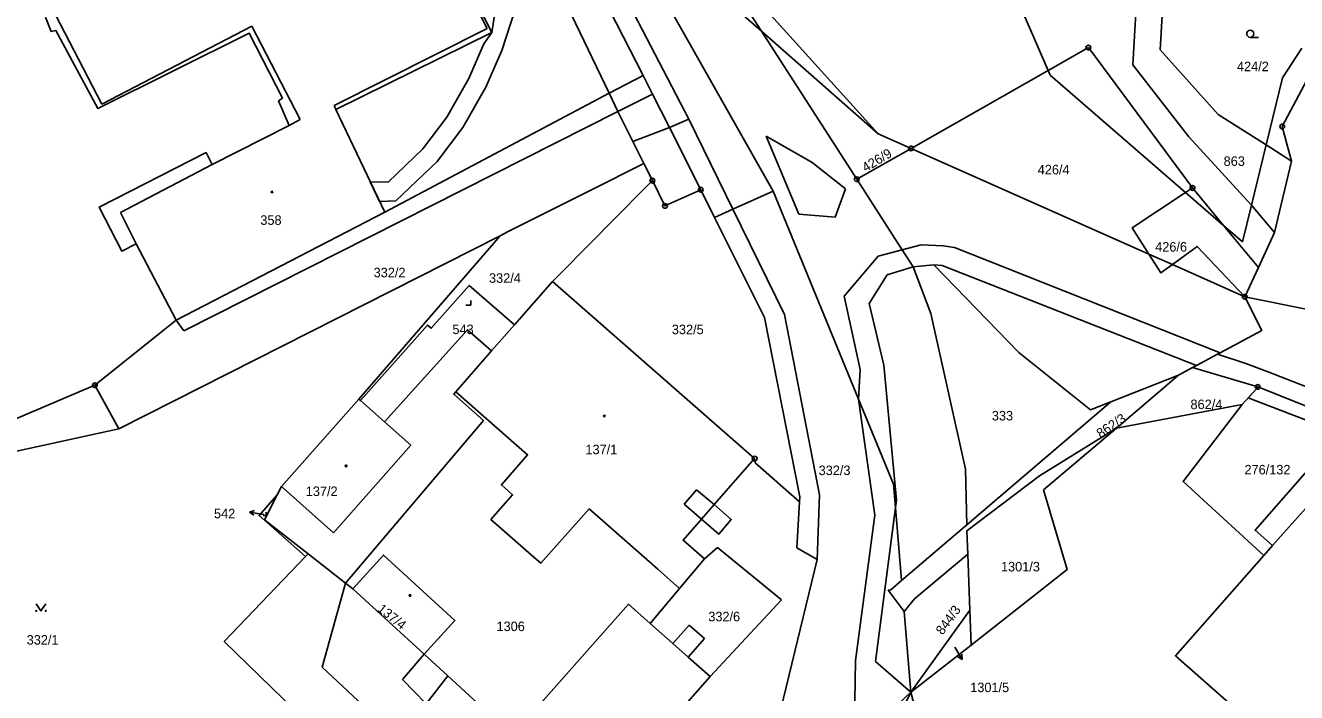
# Model space of a CAD drawing. Extents: x -745926 to -742978, y -968282 to -965689.
# Drawn here: x -745176.7 to -745043.2, y -966851.1 to -966781 of the extents above; entities that cross this region are included whole.
import ezdxf

# ---------------------------------------------------------------- set-up
doc = ezdxf.new("R2010")
doc.units = 0
for name, color, linetype in [('Hranice parcel', 7, 'Continuous'), ('Parcelní čísla', 7, 'Continuous'), ('Pop  PČ popisy', 7, 'Continuous'), ('Vnitřní kresba', 7, 'Continuous'), ('Věcná břemena k části', 7, 'Continuous'), ('Značky bodu BP', 7, 'Continuous'), ('Značky budov', 7, 'Continuous'), ('Značky kultur', 7, 'Continuous')]:
    doc.layers.add(name, color=color, linetype=linetype)

msp = doc.modelspace()

# ---------------------------------------------------------------- linework, layer by layer
at = {"layer": 'Hranice parcel'}
for p, q in [((-745098.15, -966798.38), (-745140.83, -966722.83)), ((-745115.39, -966788.09), (-745140.59, -966735.47)), ((-745054.09, -966798.05), (-745065.03, -966783.3)), ((-745115.39, -966788.09), (-745138.96, -966800.6)), ((-745089.36, -966797.13), (-745083.66, -966793.89)), ((-745110.83, -966797.28), (-745111.72, -966795.49)), ((-745045.46, -966802.72), (-745043.69, -966795.22)), ((-745110.83, -966797.28), (-745109.51, -966799.93)), ((-745109.51, -966799.93), (-745105.75, -966798.23)), ((-745105.75, -966798.23), (-745104.3, -966801.14)), ((-745160.85, -966811.93), (-745138.96, -966800.6)), ((-745045.46, -966802.72), (-745047.16, -966806.4)), ((-745126.83, -966803.06), (-745166.9, -966823.35)), ((-745141.67, -966820.23), (-745126.83, -966803.06)), ((-745083.44, -966806.32), (-745084.58, -966804.55)), ((-745081.28, -966806.11), (-745083.44, -966806.32)), ((-745047.16, -966806.4), (-745048.59, -966809.48)), ((-745121.34, -966807.87), (-745125.32, -966812.42)), ((-745100.09, -966826.47), (-745121.34, -966807.87)), ((-745041.62, -966810.89), (-745048.59, -966809.48)), ((-745160.85, -966811.93), (-745169.4, -966818.77)), ((-745125.32, -966812.42), (-745127.73, -966815.16)), ((-745127.73, -966815.16), (-745131.48, -966819.45)), ((-745051.19, -966815.36), (-745051.47, -966815.51)), ((-745054.09, -966816.91), (-745055.57, -966817.7)), ((-745054.09, -966816.91), (-745047.24, -966818.95)), ((-745166.9, -966823.35), (-745169.4, -966818.77)), ((-745055.57, -966817.7), (-745062.67, -966820.5)), ((-745062.09, -966823.27), (-745055.57, -966817.7)), ((-745047.37, -966819.16), (-745048.88, -966820.78)), ((-745047.24, -966818.95), (-745047.37, -966819.16)), ((-745047.24, -966818.95), (-745037.49, -966822.82)), ((-745141.49, -966820.39), (-745141.67, -966820.23)), ((-745077.81, -966833.45), (-745062.67, -966820.5)), ((-745062.67, -966820.5), (-745064.82, -966821.35)), ((-745048.88, -966820.78), (-745062.09, -966823.27)), ((-745070.18, -966828.28), (-745062.09, -966823.27)), ((-745062.09, -966823.27), (-745069.74, -966829.77)), ((-745100.02, -966826.93), (-745100.09, -966826.47)), ((-745095.38, -966831.02), (-745100.02, -966826.93)), ((-745077.95, -966827.58), (-745077.81, -966833.45)), ((-745084.65, -966839.28), (-745085.29, -966831.6)), ((-745084.65, -966839.28), (-745077.81, -966833.45)), ((-745105.36, -966837), (-745104.01, -966835.81)), ((-745104.01, -966835.81), (-745097.28, -966841.33)), ((-745147.01, -966836.48), (-745143.07, -966839.57)), ((-745107.97, -966840.12), (-745105.36, -966837)), ((-745077.49, -966842.39), (-745077.7, -966836.51)), ((-745142.32, -966840.15), (-745143.07, -966839.57)), ((-745134.81, -966847.02), (-745142.32, -966840.15)), ((-745111.05, -966843.81), (-745107.97, -966840.12)), ((-745097.28, -966841.33), (-745104.77, -966849.38)), ((-745083.68, -966851.03), (-745084.38, -966842.55)), ((-745083.68, -966851.03), (-745077.49, -966842.39)), ((-745077.49, -966842.39), (-745077.36, -966846.07)), ((-745077.36, -966846.07), (-745083.68, -966851.03)), ((-745132.34, -966849.29), (-745134.81, -966847.02)), ((-745129.23, -966852.15), (-745132.34, -966849.29)), ((-745112.97, -966858.64), (-745104.77, -966849.38)), ((-745089.67, -966856.63), (-745083.68, -966851.03)), ((-745083.68, -966851.03), (-745081.57, -966859.18))]:
    msp.add_line(p, q, dxfattribs=at)
for points in [[(-745089.36, -966797.13), (-745099.37, -966781.59), (-745105.66, -966771.81)], [(-745083.66, -966793.89), (-745087.11, -966792.36), (-745105.66, -966771.81)], [(-745138.96, -966800.6), (-745144.1, -966789.8), (-745127.7, -966781.7), (-745132, -966773.2)], [(-745043.69, -966795.22), (-745044.66, -966791.59), (-745034.52, -966772.46)], [(-745059.86, -966776.62), (-745060.37, -966785.1), (-745054.46, -966792.69), (-745047.89, -966799.85), (-745045.46, -966802.72)], [(-745174.6, -966780.1), (-745174, -966781.6), (-745173.5, -966781.5), (-745169.1, -966789.7), (-745153.2, -966781.8), (-745149.7, -966788.6), (-745150.1, -966788.9), (-745149, -966791.5), (-745157.09, -966795.58), (-745157.73, -966794.33), (-745168.94, -966800.05), (-745166.58, -966804.67), (-745165.07, -966803.9), (-745160.85, -966811.93)], [(-745057.26, -966779.94), (-745057.47, -966783.53), (-745051.39, -966790.32), (-745046.34, -966793.53), (-745043.69, -966795.22)], [(-745065.03, -966783.3), (-745069.24, -966785.7), (-745083.66, -966793.89)], [(-745111.72, -966795.49), (-745112.9, -966793.16), (-745114.46, -966790.02), (-745115.39, -966788.09)], [(-745126.83, -966803.06), (-745125.9, -966802.59), (-745117.29, -966798.28), (-745111.72, -966795.49)], [(-745121.34, -966807.87), (-745116.68, -966803.17), (-745115.47, -966801.95), (-745110.83, -966797.28)], [(-745084.58, -966804.55), (-745084.72, -966804.34), (-745089.36, -966797.13)], [(-745098.15, -966798.38), (-745102.38, -966800.28), (-745104.3, -966801.14)], [(-745085.29, -966831.6), (-745085.49, -966829.17), (-745089.17, -966820.23), (-745098.15, -966798.38)], [(-745048.59, -966809.48), (-745053.61, -966804.2), (-745056.2, -966806.09), (-745057.4, -966806.97), (-745058.66, -966805), (-745060.43, -966802.25), (-745054.81, -966798.53), (-745054.09, -966798.05)], [(-745047.16, -966806.4), (-745050.83, -966801.98), (-745054.09, -966798.05)], [(-745104.3, -966801.14), (-745099.04, -966811.65), (-745095.35, -966830.48), (-745095.38, -966831.02)], [(-745083.44, -966806.32), (-745081.58, -966811.22), (-745077.95, -966827.58)], [(-745064.82, -966821.35), (-745072.35, -966815.34), (-745081.28, -966806.11)], [(-745125.32, -966812.42), (-745130.07, -966808.28), (-745134.07, -966812.79), (-745134.45, -966812.45), (-745141.49, -966820.39)], [(-745048.59, -966809.48), (-745046.79, -966813.02), (-745051.19, -966815.36)], [(-745127.73, -966815.16), (-745130.27, -966812.94), (-745138.98, -966822.61), (-745141.49, -966820.39)], [(-745051.47, -966815.51), (-745053.67, -966816.69), (-745054.09, -966816.91)], [(-744976.86, -966849.87), (-745011.23, -966832.38), (-745026.4, -966825.06), (-745046.24, -966817.33), (-745048.48, -966816.48), (-745051.47, -966815.51)], [(-745169.4, -966818.77), (-745185.74, -966825.68), (-745191.7, -966828.8), (-745200.3, -966832.96)], [(-745143.07, -966839.57), (-745128.58, -966822.46), (-745131.71, -966819.72), (-745131.48, -966819.45)], [(-745131.48, -966819.45), (-745123.94, -966826.08), (-745126.69, -966829.24), (-745125.52, -966830.28), (-745127.81, -966832.86)], [(-745141.67, -966820.23), (-745149.81, -966829.41), (-745150.24, -966830.27)], [(-745046.6, -966836.67), (-745055.07, -966828.89), (-745048.88, -966820.78)], [(-745038.07, -966823.26), (-745047.51, -966834), (-745045.67, -966835.62), (-745046.6, -966836.67)], [(-745105.36, -966837), (-745107.61, -966835.06), (-745105.68, -966832.84), (-745103.87, -966834.41), (-745102.55, -966832.88), (-745104.36, -966831.31), (-745100.09, -966826.47)], [(-745077.7, -966836.51), (-745077.79, -966834.06), (-745070.18, -966828.28)], [(-745150.24, -966830.27), (-745152.16, -966832.44), (-745147.27, -966836.77), (-745147.01, -966836.48)], [(-745150.24, -966830.27), (-745151.57, -966832.9), (-745147.01, -966836.48)], [(-745069.74, -966829.77), (-745067.25, -966838.13), (-745077.36, -966846.07)], [(-745127.81, -966832.86), (-745123.57, -966836.57), (-745122.56, -966837.45), (-745117.49, -966831.74)], [(-745117.49, -966831.74), (-745110.27, -966838.1), (-745107.97, -966840.12)], [(-745134.81, -966847.02), (-745131.58, -966843.49), (-745139.09, -966836.62), (-745142.32, -966840.15)], [(-745077.7, -966836.51), (-745083.28, -966841.22), (-745084.38, -966842.55)], [(-745046.6, -966836.67), (-745055.88, -966847.18), (-745042.58, -966858.93), (-745037.48, -966853.16)], [(-745084.38, -966842.55), (-745086.05, -966840.31), (-745085.78, -966840.28), (-745084.65, -966839.28)], [(-745111.05, -966843.81), (-745113.35, -966841.78), (-745125.53, -966855.54)], [(-745104.77, -966849.38), (-745107.09, -966847.32), (-745108.69, -966845.9), (-745111.05, -966843.81)]]:
    msp.add_lwpolyline(points, dxfattribs=at)
at = {"layer": 'Pop  PČ popisy'}
for p, q in [((-745153.16, -966832.11), (-745152.63, -966831.94)), ((-745151.68, -966832.34), (-745153.16, -966832.11)), ((-745153.16, -966832.11), (-745152.71, -966832.43)), ((-745151.65, -966832.35), (-745151.68, -966832.34)), ((-745079.05, -966846.29), (-745078.3, -966847.59)), ((-745078.3, -966847.59), (-745078.77, -966847.28)), ((-745078.3, -966847.59), (-745078.33, -966847.03))]:
    msp.add_line(p, q, dxfattribs=at)
at = {"layer": 'Vnitřní kresba'}
for p, q in [((-745142.04, -966723.37), (-745107.02, -966790.83)), ((-745111.82, -966786.22), (-745143.49, -966724.15)), ((-745080.27, -966760.47), (-745069.24, -966785.7)), ((-745133.7, -966770.4), (-745128.2, -966781.3)), ((-745111.1, -966771.27), (-745099.37, -966781.59)), ((-745168.68, -966789.23), (-745174.56, -966777.86)), ((-745152.9, -966781.06), (-745168.68, -966789.23)), ((-745147.83, -966790.84), (-745152.9, -966781.06)), ((-745128.2, -966781.3), (-745144.25, -966789.4)), ((-745099.37, -966781.59), (-745087.11, -966792.36)), ((-745044.62, -966786.49), (-745042.62, -966783.36)), ((-745111.82, -966786.22), (-745115.39, -966788.09)), ((-745110.82, -966788.18), (-745111.82, -966786.22)), ((-745069.24, -966785.7), (-745069.03, -966786.19)), ((-745069.03, -966786.19), (-745054.81, -966798.53)), ((-745046.34, -966793.53), (-745044.62, -966786.49)), ((-745144.25, -966789.4), (-745144.1, -966789.8)), ((-745114.46, -966790.02), (-745110.82, -966788.18)), ((-745109.03, -966791.69), (-745110.82, -966788.18)), ((-745114.46, -966790.02), (-745160.05, -966813.04)), ((-745149, -966791.5), (-745147.83, -966790.84)), ((-745109.03, -966791.69), (-745112.9, -966793.16)), ((-745107.02, -966790.83), (-745109.03, -966791.69)), ((-745109.03, -966791.69), (-745105.75, -966798.23)), ((-745102.38, -966800.28), (-745107.02, -966790.83)), ((-745095.46, -966800.81), (-745098.88, -966792.61)), ((-745098.88, -966792.61), (-745094.03, -966795.39)), ((-745058.66, -966805), (-745083.66, -966793.89)), ((-745047.89, -966799.85), (-745046.34, -966793.53)), ((-745166.71, -966800.61), (-745157.09, -966795.58)), ((-745094.03, -966795.39), (-745090.55, -966798.15)), ((-745090.55, -966798.15), (-745091.62, -966801.1)), ((-745054.81, -966798.53), (-745050.83, -966801.98)), ((-745048.83, -966803.71), (-745047.89, -966799.85)), ((-745165.07, -966803.9), (-745166.71, -966800.61)), ((-745102.38, -966800.28), (-745096.95, -966811.35)), ((-745091.62, -966801.1), (-745095.46, -966800.81)), ((-745050.83, -966801.98), (-745048.83, -966803.71)), ((-745087.11, -966805.23), (-745090.69, -966809.43)), ((-745084.58, -966804.55), (-745087.11, -966805.23)), ((-745056.2, -966806.09), (-745058.66, -966805)), ((-745086.18, -966807.17), (-745083.44, -966806.32)), ((-745048.59, -966809.48), (-745056.2, -966806.09)), ((-745088.06, -966810.18), (-745086.18, -966807.17)), ((-745090.69, -966809.43), (-745089.02, -966817.13)), ((-745086.53, -966816.68), (-745088.06, -966810.18)), ((-745160.05, -966813.04), (-745160.85, -966811.93)), ((-745096.95, -966811.35), (-745093.27, -966830.27)), ((-745089.02, -966817.13), (-745089.17, -966820.23)), ((-745085.19, -966830.85), (-745086.53, -966816.68)), ((-745089.17, -966820.23), (-745087.45, -966832.42)), ((-745138.98, -966822.61), (-745136.2, -966825.07)), ((-745166.9, -966823.35), (-745191.7, -966828.8)), ((-745136.2, -966825.07), (-745144.35, -966834.26)), ((-745045.67, -966835.62), (-745036.12, -966824.82)), ((-745144.35, -966834.26), (-745149.81, -966829.41)), ((-745107.5, -966831.28), (-745106.19, -966829.75)), ((-745106.19, -966829.75), (-745104.36, -966831.31)), ((-745093.27, -966830.27), (-745093.51, -966837.07)), ((-745085.29, -966831.6), (-745085.19, -966830.85)), ((-745105.68, -966832.84), (-745107.5, -966831.28)), ((-745105.68, -966832.84), (-745104.36, -966831.31)), ((-745095.66, -966835.84), (-745095.38, -966831.02)), ((-745087.4, -966847.78), (-745085.29, -966831.6)), ((-745087.45, -966832.42), (-745089.48, -966847.67)), ((-745093.51, -966837.07), (-745095.66, -966835.84)), ((-745093.51, -966837.07), (-745098.66, -966858.28)), ((-745108.69, -966845.9), (-745106.97, -966843.97)), ((-745106.97, -966843.97), (-745105.37, -966845.39)), ((-745105.37, -966845.39), (-745107.09, -966847.32)), ((-745137.1, -966849.68), (-745134.81, -966847.02)), ((-745089.48, -966847.67), (-745089.67, -966856.63)), ((-745083.68, -966851.03), (-745087.4, -966847.78)), ((-745132.34, -966849.29), (-745134.6, -966852.23)), ((-745134.6, -966852.23), (-745137.1, -966849.68)), ((-745087.3, -966858.42), (-745083.68, -966851.03))]:
    msp.add_line(p, q, dxfattribs=at)
for points in [[(-745084.58, -966804.55), (-745082.61, -966804.01), (-745080.29, -966804.13), (-745079.1, -966804.3), (-745075.54, -966805.71), (-745051.19, -966815.36)], [(-745081.28, -966806.11), (-745080.4, -966806.2), (-745053.67, -966816.69)]]:
    msp.add_lwpolyline(points, dxfattribs=at)
at = {"layer": 'Věcná břemena k části'}
msp.add_lwpolyline([(-745127.33, -966779.24), (-745127.7, -966781.7), (-745128.54, -966782.9), (-745130.13, -966786.56), (-745132.42, -966790.61), (-745134.94, -966793.94), (-745138.6, -966797.43), (-745140.48, -966797.4), (-745139.5, -966799.47), (-745137.78, -966799.39), (-745133.44, -966795.28), (-745130.74, -966791.71), (-745128.33, -966787.46), (-745126.66, -966783.62), (-745125.21, -966779.21)], dxfattribs=at)
for points in [[(-745048.24, -966820.09), (-745038.56, -966823.82), (-745038.07, -966823.26), (-745037.49, -966822.82), (-745047.24, -966818.95), (-745047.37, -966819.16)], [(-745143.07, -966839.57), (-745147.01, -966836.48), (-745147.27, -966836.77), (-745155.81, -966845.69), (-745134.77, -966866.14), (-745134.21, -966858.95), (-745145.54, -966848.39)]]:
    msp.add_lwpolyline(points, close=True, dxfattribs=at)
at = {"layer": 'Značky bodu BP'}
for centre, radius in [((-745065.03, -966783.3), 0.25), ((-745065.03, -966783.3), 0.0152), ((-745044.66, -966791.59), 0.25), ((-745044.66, -966791.59), 0.0152), ((-745083.66, -966793.89), 0.25), ((-745083.66, -966793.89), 0.0152), ((-745110.83, -966797.28), 0.25), ((-745110.83, -966797.28), 0.0152), ((-745089.36, -966797.13), 0.25), ((-745089.36, -966797.13), 0.0152), ((-745105.75, -966798.23), 0.25), ((-745105.75, -966798.23), 0.0152), ((-745054.09, -966798.05), 0.25), ((-745054.09, -966798.05), 0.0152), ((-745109.51, -966799.93), 0.25), ((-745109.51, -966799.93), 0.0152), ((-745048.59, -966809.48), 0.25), ((-745048.59, -966809.48), 0.0152), ((-745169.4, -966818.77), 0.25), ((-745169.4, -966818.77), 0.0152), ((-745047.24, -966818.95), 0.25), ((-745047.24, -966818.95), 0.0152), ((-745100.09, -966826.47), 0.25), ((-745100.09, -966826.47), 0.0152)]:
    msp.add_circle(centre, radius, dxfattribs=at)
at = {"layer": 'Značky budov'}
for centre in [(-745150.8, -966798.47), (-745115.89, -966822.01), (-745143.01, -966827.24), (-745136.3, -966840.85)]:
    msp.add_circle(centre, 0.0875, dxfattribs=at)
at = {"layer": 'Značky kultur'}
for p, q in [((-745048.02, -966782.23), (-745047.14, -966782.23)), ((-745130.42, -966810.37), (-745129.92, -966810.37)), ((-745129.92, -966810.37), (-745129.92, -966809.87)), ((-745151.4, -966832.45), (-745151.4, -966832.11)), ((-745151.74, -966832.45), (-745151.4, -966832.45))]:
    msp.add_line(p, q, dxfattribs=at)
msp.add_lwpolyline([(-745175.57, -966841.72), (-745175.07, -966842.47), (-745174.57, -966841.72)], dxfattribs=at)
for centre, radius in [((-745048.02, -966781.85), 0.375), ((-745175.57, -966842.47), 0.05), ((-745174.57, -966842.47), 0.05)]:
    msp.add_circle(centre, radius, dxfattribs=at)

# ---------------------------------------------------------------- texts
at = {"layer": 'Parcelní čísla'}
for s, p in [('424/2', (-745049.42, -966785.78)), ('863', (-745050.82, -966795.73)), ('426/4', (-745070.35, -966796.62)), ('358', (-745152.02, -966801.92)), ('426/6', (-745058.01, -966804.73)), ('332/2', (-745140.12, -966807.43)), ('332/4', (-745128, -966808.01)), ('543', (-745131.84, -966813.4)), ('332/5', (-745108.79, -966813.41)), ('333', (-745075.17, -966822.47)), ('862/4', (-745054.3, -966821.28)), ('137/1', (-745117.87, -966826.02)), ('332/3', (-745093.37, -966828.21)), ('276/132', (-745048.63, -966828.14)), ('137/2', (-745147.25, -966830.41)), ('542', (-745156.89, -966832.75)), ('1301/3', (-745074.21, -966838.33)), ('332/6', (-745104.96, -966843.57)), ('1306', (-745127.21, -966844.6)), ('332/1', (-745176.57, -966846.02)), ('1301/5', (-745077.44, -966851.01))]:
    msp.add_text(s, height=1, dxfattribs=at).set_placement(p)
for s, rotation, p in [('426/9', 31, (-745088.43, -966796.42)), ('862/3', 34, (-745063.75, -966824.37)), ('137/4', 321, (-745139.81, -966842.41)), ('844/3', 54, (-745080.34, -966845.07))]:
    msp.add_text(s, height=1, rotation=rotation, dxfattribs=at).set_placement(p)

doc.saveas('drawing.dxf')
